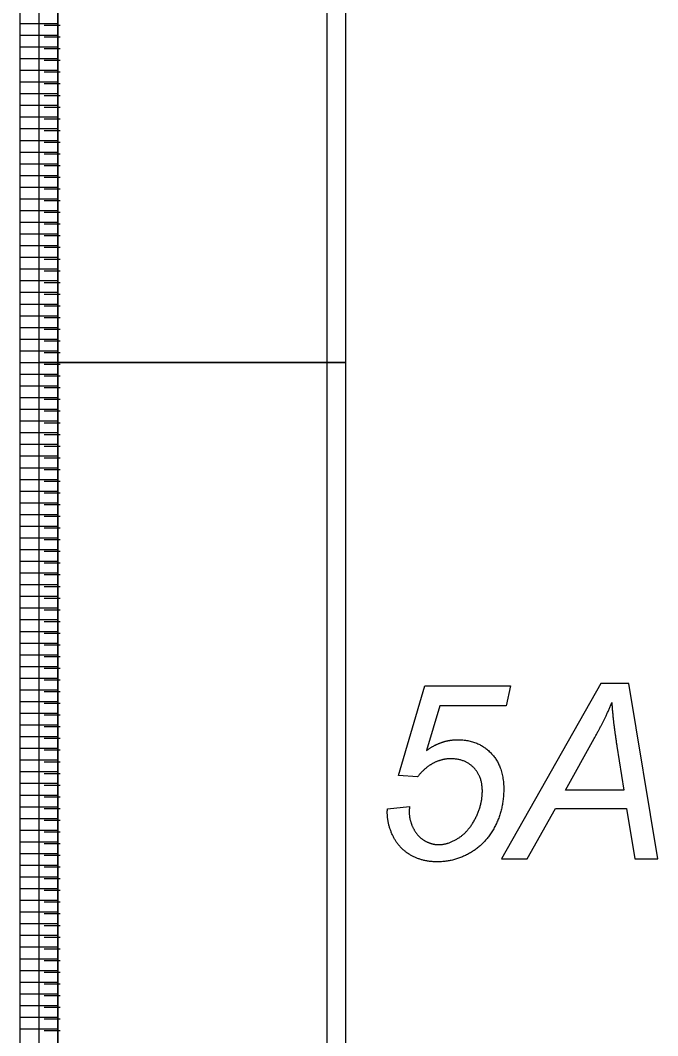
# Model space of a CAD drawing. Extents: x 12522 to 13018, y 1124 to 1902.
# Drawn here: x 12563.34 to 12578.6, y 1511.11 to 1535.43 of the extents above; entities that cross this region are included whole.
import ezdxf

# ---------------------------------------------------------------- set-up
doc = ezdxf.new("R2010")
doc.units = 0
doc.layers.add('SC_Scratch1', color=7, linetype='Continuous')

msp = doc.modelspace()

# ---------------------------------------------------------------- linework, layer by layer
at = {"layer": 'SC_Scratch1'}
for p, q in [((12563.336, 1527.231), (12563.336, 1547.391)), ((12563.336, 1527.231), (12563.336, 1547.391)), ((12564.236, 1527.231), (12564.236, 1547.391)), ((12564.236, 1547.391), (12564.236, 1527.231)), ((12564.236, 1527.231), (12564.236, 1547.391)), ((12563.336, 1535.351), (12564.236, 1535.351)), ((12563.336, 1535.351), (12564.236, 1535.351)), ((12563.336, 1535.071), (12564.236, 1535.071)), ((12563.336, 1535.071), (12564.236, 1535.071)), ((12564.293, 1535.301), (12563.909, 1535.301)), ((12564.293, 1535.021), (12563.909, 1535.021)), ((12563.336, 1534.791), (12564.236, 1534.791)), ((12563.336, 1534.791), (12564.236, 1534.791)), ((12564.293, 1534.741), (12563.909, 1534.741)), ((12563.336, 1534.511), (12564.236, 1534.511)), ((12563.336, 1534.511), (12564.236, 1534.511)), ((12564.293, 1534.461), (12563.909, 1534.461)), ((12563.336, 1534.231), (12564.236, 1534.231)), ((12563.336, 1534.231), (12564.236, 1534.231)), ((12564.293, 1534.181), (12563.909, 1534.181)), ((12563.336, 1533.951), (12564.236, 1533.951)), ((12563.336, 1533.951), (12564.236, 1533.951)), ((12564.293, 1533.901), (12563.909, 1533.901)), ((12563.336, 1533.671), (12564.236, 1533.671)), ((12563.336, 1533.671), (12564.236, 1533.671)), ((12564.293, 1533.621), (12563.909, 1533.621)), ((12563.336, 1533.391), (12564.236, 1533.391)), ((12563.336, 1533.391), (12564.236, 1533.391)), ((12564.293, 1533.341), (12563.909, 1533.341)), ((12563.336, 1533.111), (12564.236, 1533.111)), ((12563.336, 1533.111), (12564.236, 1533.111)), ((12564.293, 1533.061), (12563.909, 1533.061)), ((12563.336, 1532.831), (12564.236, 1532.831)), ((12563.336, 1532.831), (12564.236, 1532.831)), ((12564.293, 1532.781), (12563.909, 1532.781)), ((12563.336, 1532.551), (12564.236, 1532.551)), ((12563.336, 1532.551), (12564.236, 1532.551)), ((12564.293, 1532.501), (12563.909, 1532.501)), ((12563.336, 1532.271), (12564.236, 1532.271)), ((12563.336, 1532.271), (12564.236, 1532.271)), ((12564.293, 1532.221), (12563.909, 1532.221)), ((12563.336, 1531.991), (12564.236, 1531.991)), ((12563.336, 1531.991), (12564.236, 1531.991)), ((12564.293, 1531.941), (12563.909, 1531.941)), ((12563.336, 1531.711), (12564.236, 1531.711)), ((12563.336, 1531.711), (12564.236, 1531.711)), ((12563.336, 1531.431), (12564.236, 1531.431)), ((12563.336, 1531.431), (12564.236, 1531.431)), ((12564.293, 1531.661), (12563.909, 1531.661)), ((12564.293, 1531.381), (12563.909, 1531.381)), ((12563.336, 1531.151), (12564.236, 1531.151)), ((12563.336, 1531.151), (12564.236, 1531.151)), ((12564.293, 1531.101), (12563.909, 1531.101)), ((12563.336, 1530.871), (12564.236, 1530.871)), ((12563.336, 1530.871), (12564.236, 1530.871)), ((12564.293, 1530.821), (12563.909, 1530.821)), ((12563.336, 1530.591), (12564.236, 1530.591)), ((12563.336, 1530.591), (12564.236, 1530.591)), ((12564.293, 1530.541), (12563.909, 1530.541)), ((12563.336, 1530.311), (12564.236, 1530.311)), ((12563.336, 1530.311), (12564.236, 1530.311)), ((12564.293, 1530.261), (12563.909, 1530.261)), ((12563.336, 1530.031), (12564.236, 1530.031)), ((12563.336, 1530.031), (12564.236, 1530.031)), ((12564.293, 1529.981), (12563.909, 1529.981)), ((12563.336, 1529.751), (12564.236, 1529.751)), ((12563.336, 1529.751), (12564.236, 1529.751)), ((12564.293, 1529.701), (12563.909, 1529.701)), ((12563.336, 1529.471), (12564.236, 1529.471)), ((12563.336, 1529.471), (12564.236, 1529.471)), ((12564.293, 1529.421), (12563.909, 1529.421)), ((12563.336, 1529.191), (12564.236, 1529.191)), ((12563.336, 1529.191), (12564.236, 1529.191)), ((12564.293, 1529.141), (12563.909, 1529.141)), ((12563.336, 1528.911), (12564.236, 1528.911)), ((12563.336, 1528.911), (12564.236, 1528.911)), ((12564.293, 1528.861), (12563.909, 1528.861)), ((12563.336, 1528.631), (12564.236, 1528.631)), ((12563.336, 1528.631), (12564.236, 1528.631)), ((12564.293, 1528.581), (12563.909, 1528.581)), ((12563.336, 1528.351), (12564.236, 1528.351)), ((12563.336, 1528.351), (12564.236, 1528.351)), ((12564.293, 1528.301), (12563.909, 1528.301)), ((12563.336, 1528.071), (12564.236, 1528.071)), ((12563.336, 1528.071), (12564.236, 1528.071)), ((12564.293, 1528.021), (12563.909, 1528.021)), ((12563.336, 1527.791), (12564.236, 1527.791)), ((12563.336, 1527.791), (12564.236, 1527.791)), ((12564.293, 1527.741), (12563.909, 1527.741)), ((12563.336, 1527.511), (12564.236, 1527.511)), ((12563.336, 1527.511), (12564.236, 1527.511)), ((12564.293, 1527.461), (12563.909, 1527.461)), ((12563.336, 1527.231), (12564.236, 1527.231)), ((12563.336, 1507.071), (12563.336, 1527.231)), ((12563.336, 1527.231), (12564.236, 1527.231)), ((12563.336, 1527.231), (12564.236, 1527.231)), ((12563.336, 1507.071), (12563.336, 1527.231)), ((12563.336, 1527.231), (12564.236, 1527.231)), ((12564.293, 1527.181), (12563.909, 1527.181)), ((12564.236, 1507.071), (12564.236, 1527.231)), ((12564.236, 1527.231), (12564.236, 1507.071)), ((12564.236, 1507.071), (12564.236, 1527.231)), ((12563.336, 1526.951), (12564.236, 1526.951)), ((12563.336, 1526.951), (12564.236, 1526.951)), ((12564.293, 1526.901), (12563.909, 1526.901)), ((12563.336, 1526.671), (12564.236, 1526.671)), ((12563.336, 1526.671), (12564.236, 1526.671)), ((12564.293, 1526.621), (12563.909, 1526.621)), ((12563.336, 1526.391), (12564.236, 1526.391)), ((12563.336, 1526.391), (12564.236, 1526.391)), ((12564.293, 1526.341), (12563.909, 1526.341)), ((12563.336, 1526.111), (12564.236, 1526.111)), ((12563.336, 1526.111), (12564.236, 1526.111)), ((12563.336, 1525.831), (12564.236, 1525.831)), ((12563.336, 1525.831), (12564.236, 1525.831)), ((12564.293, 1526.061), (12563.909, 1526.061)), ((12564.293, 1525.781), (12563.909, 1525.781)), ((12563.336, 1525.551), (12564.236, 1525.551)), ((12563.336, 1525.551), (12564.236, 1525.551)), ((12564.293, 1525.501), (12563.909, 1525.501)), ((12563.336, 1525.271), (12564.236, 1525.271)), ((12563.336, 1525.271), (12564.236, 1525.271)), ((12564.293, 1525.221), (12563.909, 1525.221)), ((12563.336, 1524.991), (12564.236, 1524.991)), ((12563.336, 1524.991), (12564.236, 1524.991)), ((12564.293, 1524.941), (12563.909, 1524.941)), ((12563.336, 1524.711), (12564.236, 1524.711)), ((12563.336, 1524.711), (12564.236, 1524.711)), ((12564.293, 1524.661), (12563.909, 1524.661)), ((12563.336, 1524.431), (12564.236, 1524.431)), ((12563.336, 1524.431), (12564.236, 1524.431)), ((12564.293, 1524.381), (12563.909, 1524.381)), ((12563.336, 1524.151), (12564.236, 1524.151)), ((12563.336, 1524.151), (12564.236, 1524.151)), ((12564.293, 1524.101), (12563.909, 1524.101)), ((12563.336, 1523.871), (12564.236, 1523.871)), ((12563.336, 1523.871), (12564.236, 1523.871)), ((12564.293, 1523.821), (12563.909, 1523.821)), ((12563.336, 1523.591), (12564.236, 1523.591)), ((12563.336, 1523.591), (12564.236, 1523.591)), ((12564.293, 1523.541), (12563.909, 1523.541)), ((12563.336, 1523.311), (12564.236, 1523.311)), ((12563.336, 1523.311), (12564.236, 1523.311)), ((12564.293, 1523.261), (12563.909, 1523.261)), ((12563.336, 1523.031), (12564.236, 1523.031)), ((12563.336, 1523.031), (12564.236, 1523.031)), ((12564.293, 1522.981), (12563.909, 1522.981)), ((12563.336, 1522.751), (12564.236, 1522.751)), ((12563.336, 1522.751), (12564.236, 1522.751)), ((12564.293, 1522.701), (12563.909, 1522.701)), ((12563.336, 1522.471), (12564.236, 1522.471)), ((12563.336, 1522.471), (12564.236, 1522.471)), ((12564.293, 1522.421), (12563.909, 1522.421)), ((12563.336, 1522.191), (12564.236, 1522.191)), ((12563.336, 1522.191), (12564.236, 1522.191)), ((12564.293, 1522.141), (12563.909, 1522.141)), ((12563.336, 1521.911), (12564.236, 1521.911)), ((12563.336, 1521.911), (12564.236, 1521.911)), ((12564.293, 1521.861), (12563.909, 1521.861)), ((12563.336, 1521.631), (12564.236, 1521.631)), ((12563.336, 1521.631), (12564.236, 1521.631)), ((12564.293, 1521.581), (12563.909, 1521.581)), ((12563.336, 1521.351), (12564.236, 1521.351)), ((12563.336, 1521.351), (12564.236, 1521.351)), ((12564.293, 1521.301), (12563.909, 1521.301)), ((12563.336, 1521.071), (12564.236, 1521.071)), ((12563.336, 1521.071), (12564.236, 1521.071)), ((12564.293, 1521.021), (12563.909, 1521.021)), ((12563.336, 1520.791), (12564.236, 1520.791)), ((12563.336, 1520.791), (12564.236, 1520.791)), ((12564.293, 1520.741), (12563.909, 1520.741)), ((12563.336, 1520.511), (12564.236, 1520.511)), ((12563.336, 1520.511), (12564.236, 1520.511)), ((12564.293, 1520.461), (12563.909, 1520.461)), ((12563.336, 1520.231), (12564.236, 1520.231)), ((12563.336, 1520.231), (12564.236, 1520.231)), ((12564.293, 1520.181), (12563.909, 1520.181)), ((12563.336, 1519.951), (12564.236, 1519.951)), ((12563.336, 1519.951), (12564.236, 1519.951)), ((12564.293, 1519.901), (12563.909, 1519.901)), ((12563.336, 1519.671), (12564.236, 1519.671)), ((12563.336, 1519.671), (12564.236, 1519.671)), ((12564.293, 1519.621), (12563.909, 1519.621)), ((12563.336, 1519.391), (12564.236, 1519.391)), ((12563.336, 1519.391), (12564.236, 1519.391)), ((12564.293, 1519.341), (12563.909, 1519.341)), ((12563.336, 1519.111), (12564.236, 1519.111)), ((12563.336, 1519.111), (12564.236, 1519.111)), ((12564.293, 1519.061), (12563.909, 1519.061)), ((12563.336, 1518.831), (12564.236, 1518.831)), ((12563.336, 1518.831), (12564.236, 1518.831)), ((12564.293, 1518.781), (12563.909, 1518.781)), ((12563.336, 1518.551), (12564.236, 1518.551)), ((12563.336, 1518.551), (12564.236, 1518.551)), ((12564.293, 1518.501), (12563.909, 1518.501)), ((12563.336, 1518.271), (12564.236, 1518.271)), ((12563.336, 1518.271), (12564.236, 1518.271)), ((12564.293, 1518.221), (12563.909, 1518.221)), ((12563.336, 1517.991), (12564.236, 1517.991)), ((12563.336, 1517.991), (12564.236, 1517.991)), ((12564.293, 1517.941), (12563.909, 1517.941)), ((12563.336, 1517.711), (12564.236, 1517.711)), ((12563.336, 1517.711), (12564.236, 1517.711)), ((12564.293, 1517.661), (12563.909, 1517.661)), ((12563.336, 1517.431), (12564.236, 1517.431)), ((12563.336, 1517.431), (12564.236, 1517.431)), ((12564.293, 1517.381), (12563.909, 1517.381)), ((12563.336, 1517.151), (12564.236, 1517.151)), ((12563.336, 1517.151), (12564.236, 1517.151)), ((12564.293, 1517.101), (12563.909, 1517.101)), ((12563.336, 1516.871), (12564.236, 1516.871)), ((12563.336, 1516.871), (12564.236, 1516.871)), ((12563.336, 1516.591), (12564.236, 1516.591)), ((12563.336, 1516.591), (12564.236, 1516.591)), ((12564.293, 1516.821), (12563.909, 1516.821)), ((12572.126, 1516.541), (12572.654, 1516.593)), ((12572.126, 1516.541), (12572.654, 1516.593)), ((12564.293, 1516.541), (12563.909, 1516.541)), ((12563.336, 1516.311), (12564.236, 1516.311)), ((12563.336, 1516.311), (12564.236, 1516.311)), ((12564.293, 1516.261), (12563.909, 1516.261)), ((12563.336, 1516.031), (12564.236, 1516.031)), ((12563.336, 1516.031), (12564.236, 1516.031)), ((12564.293, 1515.981), (12563.909, 1515.981)), ((12563.336, 1515.751), (12564.236, 1515.751)), ((12563.336, 1515.751), (12564.236, 1515.751)), ((12564.293, 1515.701), (12563.909, 1515.701)), ((12563.336, 1515.471), (12564.236, 1515.471)), ((12563.336, 1515.471), (12564.236, 1515.471)), ((12564.293, 1515.421), (12563.909, 1515.421)), ((12563.336, 1515.191), (12564.236, 1515.191)), ((12563.336, 1515.191), (12564.236, 1515.191)), ((12564.293, 1515.141), (12563.909, 1515.141)), ((12563.336, 1514.911), (12564.236, 1514.911)), ((12563.336, 1514.911), (12564.236, 1514.911)), ((12564.293, 1514.861), (12563.909, 1514.861)), ((12563.336, 1514.631), (12564.236, 1514.631)), ((12563.336, 1514.631), (12564.236, 1514.631)), ((12564.293, 1514.581), (12563.909, 1514.581)), ((12563.336, 1514.351), (12564.236, 1514.351)), ((12563.336, 1514.351), (12564.236, 1514.351)), ((12564.293, 1514.301), (12563.909, 1514.301)), ((12563.336, 1514.071), (12564.236, 1514.071)), ((12563.336, 1514.071), (12564.236, 1514.071)), ((12564.293, 1514.021), (12563.909, 1514.021)), ((12563.336, 1513.791), (12564.236, 1513.791)), ((12563.336, 1513.791), (12564.236, 1513.791)), ((12564.293, 1513.741), (12563.909, 1513.741)), ((12563.336, 1513.511), (12564.236, 1513.511)), ((12563.336, 1513.511), (12564.236, 1513.511)), ((12564.293, 1513.461), (12563.909, 1513.461)), ((12563.336, 1513.231), (12564.236, 1513.231)), ((12563.336, 1513.231), (12564.236, 1513.231)), ((12564.293, 1513.181), (12563.909, 1513.181)), ((12563.336, 1512.951), (12564.236, 1512.951)), ((12563.336, 1512.951), (12564.236, 1512.951)), ((12564.293, 1512.901), (12563.909, 1512.901)), ((12563.336, 1512.671), (12564.236, 1512.671)), ((12563.336, 1512.671), (12564.236, 1512.671)), ((12564.293, 1512.621), (12563.909, 1512.621)), ((12563.336, 1512.391), (12564.236, 1512.391)), ((12563.336, 1512.391), (12564.236, 1512.391)), ((12564.293, 1512.341), (12563.909, 1512.341)), ((12563.336, 1512.111), (12564.236, 1512.111)), ((12563.336, 1512.111), (12564.236, 1512.111)), ((12564.293, 1512.061), (12563.909, 1512.061)), ((12563.336, 1511.831), (12564.236, 1511.831)), ((12563.336, 1511.831), (12564.236, 1511.831)), ((12564.293, 1511.781), (12563.909, 1511.781)), ((12563.336, 1511.551), (12564.236, 1511.551)), ((12563.336, 1511.551), (12564.236, 1511.551)), ((12564.293, 1511.501), (12563.909, 1511.501)), ((12563.336, 1511.271), (12564.236, 1511.271)), ((12563.336, 1511.271), (12564.236, 1511.271)), ((12564.293, 1511.221), (12563.909, 1511.221))]:
    msp.add_line(p, q, dxfattribs=at)
for points in [[(12563.786, 1547.391), (12571.126, 1547.391), (12571.126, 1527.231), (12563.786, 1527.231)], [(12564.236, 1547.391), (12570.676, 1547.391), (12570.676, 1527.231), (12564.236, 1527.231)], [(12564.236, 1547.391), (12570.676, 1547.391), (12570.676, 1527.231), (12564.236, 1527.231)], [(12563.786, 1527.231), (12571.126, 1527.231), (12571.126, 1507.071), (12563.786, 1507.071)], [(12564.236, 1527.231), (12570.676, 1527.231), (12570.676, 1507.071), (12564.236, 1507.071)], [(12564.236, 1527.231), (12570.676, 1527.231), (12570.676, 1507.071), (12564.236, 1507.071)], [(12574.861, 1515.341), (12575.477, 1515.341), (12576.153, 1516.551), (12577.852, 1516.551), (12578.054, 1515.341), (12578.599, 1515.341), (12577.905, 1519.541), (12577.241, 1519.541)], [(12574.861, 1515.341), (12575.477, 1515.341), (12576.153, 1516.551), (12577.852, 1516.551), (12578.054, 1515.341), (12578.599, 1515.341), (12577.905, 1519.541), (12577.241, 1519.541)]]:
    msp.add_lwpolyline(points, close=True, dxfattribs=at)
for points in [[(12572.845, 1517.303), (12572.389, 1517.335), (12573.023, 1519.483), (12575.074, 1519.483), (12574.973, 1519.006), (12573.378, 1519.006), (12573.064, 1517.939)], [(12572.845, 1517.303), (12572.389, 1517.335), (12573.023, 1519.483), (12575.074, 1519.483), (12574.973, 1519.006), (12573.378, 1519.006), (12573.064, 1517.939)], [(12577.622, 1518.038), (12577.785, 1516.983), (12576.395, 1516.983), (12577.081, 1518.227)], [(12577.622, 1518.038), (12577.785, 1516.983), (12576.395, 1516.983), (12577.081, 1518.227)]]:
    msp.add_lwpolyline(points, dxfattribs=at)
for points in [[(12577.081, 1518.227), (12577.356, 1518.722), (12577.5, 1519.083)], [(12577.081, 1518.227), (12577.356, 1518.722), (12577.5, 1519.083)], [(12577.5, 1519.083), (12577.524, 1518.665), (12577.622, 1518.038)], [(12577.5, 1519.083), (12577.524, 1518.665), (12577.622, 1518.038)], [(12573.064, 1517.939), (12573.241, 1518.067), (12573.429, 1518.132)], [(12573.064, 1517.939), (12573.241, 1518.067), (12573.429, 1518.132)], [(12573.429, 1518.132), (12573.616, 1518.196), (12573.813, 1518.196)], [(12573.429, 1518.132), (12573.616, 1518.196), (12573.813, 1518.196)], [(12573.813, 1518.196), (12574.294, 1518.196), (12574.603, 1517.879)], [(12573.813, 1518.196), (12574.294, 1518.196), (12574.603, 1517.879)], [(12574.603, 1517.879), (12574.912, 1517.561), (12574.912, 1517.008)], [(12574.603, 1517.879), (12574.912, 1517.561), (12574.912, 1517.008)], [(12573.219, 1517.63), (12573.018, 1517.521), (12572.845, 1517.303)], [(12573.219, 1517.63), (12573.018, 1517.521), (12572.845, 1517.303)], [(12573.647, 1517.739), (12573.421, 1517.739), (12573.219, 1517.63)], [(12573.647, 1517.739), (12573.421, 1517.739), (12573.219, 1517.63)], [(12574.192, 1517.527), (12573.985, 1517.739), (12573.647, 1517.739)], [(12574.192, 1517.527), (12573.985, 1517.739), (12573.647, 1517.739)], [(12574.4, 1516.963), (12574.4, 1517.315), (12574.192, 1517.527)], [(12574.4, 1516.963), (12574.4, 1517.315), (12574.192, 1517.527)], [(12574.245, 1516.333), (12574.4, 1516.651), (12574.4, 1516.963)], [(12574.245, 1516.333), (12574.4, 1516.651), (12574.4, 1516.963)], [(12574.912, 1517.008), (12574.912, 1516.524), (12574.7, 1516.116)], [(12574.912, 1517.008), (12574.912, 1516.524), (12574.7, 1516.116)], [(12572.654, 1516.593), (12572.649, 1516.481), (12572.649, 1516.458)], [(12572.654, 1516.593), (12572.649, 1516.481), (12572.649, 1516.458)], [(12572.124, 1516.455), (12572.124, 1516.484), (12572.126, 1516.541)], [(12572.124, 1516.455), (12572.124, 1516.484), (12572.126, 1516.541)], [(12572.262, 1515.883), (12572.124, 1516.169), (12572.124, 1516.455)], [(12572.262, 1515.883), (12572.124, 1516.169), (12572.124, 1516.455)], [(12572.649, 1516.458), (12572.649, 1516.269), (12572.744, 1516.078)], [(12572.649, 1516.458), (12572.649, 1516.269), (12572.744, 1516.078)], [(12573.842, 1515.849), (12574.091, 1516.015), (12574.245, 1516.333)], [(12573.842, 1515.849), (12574.091, 1516.015), (12574.245, 1516.333)], [(12574.7, 1516.116), (12574.488, 1515.708), (12574.117, 1515.489)], [(12574.7, 1516.116), (12574.488, 1515.708), (12574.117, 1515.489)], [(12572.679, 1515.434), (12572.401, 1515.597), (12572.262, 1515.883)], [(12572.679, 1515.434), (12572.401, 1515.597), (12572.262, 1515.883)], [(12572.744, 1516.078), (12572.84, 1515.886), (12573.005, 1515.785)], [(12572.744, 1516.078), (12572.84, 1515.886), (12573.005, 1515.785)], [(12573.005, 1515.785), (12573.169, 1515.683), (12573.352, 1515.683)], [(12573.005, 1515.785), (12573.169, 1515.683), (12573.352, 1515.683)], [(12573.352, 1515.683), (12573.593, 1515.683), (12573.842, 1515.849)], [(12573.352, 1515.683), (12573.593, 1515.683), (12573.842, 1515.849)], [(12573.317, 1515.27), (12572.957, 1515.27), (12572.679, 1515.434)], [(12573.317, 1515.27), (12572.957, 1515.27), (12572.679, 1515.434)], [(12574.117, 1515.489), (12573.747, 1515.27), (12573.317, 1515.27)], [(12574.117, 1515.489), (12573.747, 1515.27), (12573.317, 1515.27)]]:
    msp.add_open_spline(points, degree=2, dxfattribs=at)

doc.saveas('drawing.dxf')
